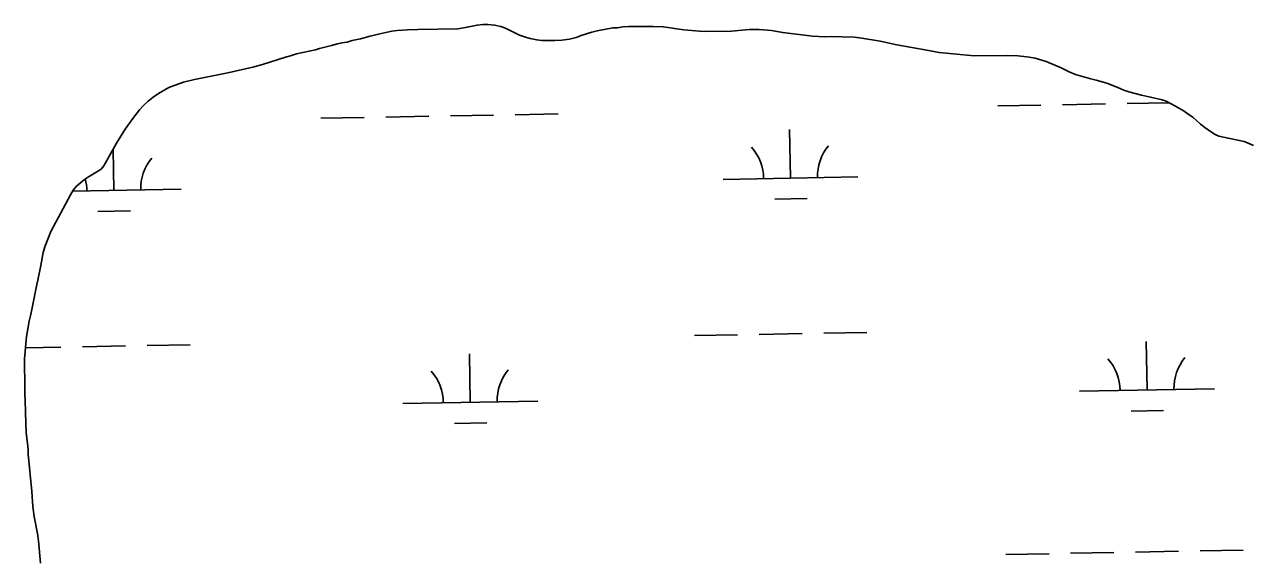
# Model space of a CAD drawing. Extents: x 3957609 to 3995875, y 234277 to 260273.
# Drawn here: x 3971057 to 3971968, y 240446 to 240842 of the extents above; entities that cross this region are included whole.
import ezdxf

# ---------------------------------------------------------------- set-up
doc = ezdxf.new("R2010")
doc.units = 0
doc.layers.add('V-TOPO-SHOR', color=7, linetype='Continuous')
doc.layers.add('V-WETL-SWMP', color=7, linetype='Continuous')

msp = doc.modelspace()

# ---------------------------------------------------------------- linework, layer by layer
at = {"layer": 'V-TOPO-SHOR'}
for points in [[(3971058.929, 240610.964), (3971059.597, 240614.97), (3971060.938, 240622.29), (3971061.915, 240626.22), (3971063.335, 240633.31), (3971066.392, 240649.333), (3971067.22, 240652.647), (3971069.386, 240663.436), (3971071.099, 240673.066), (3971072.381, 240677.383), (3971076.851, 240688.798), (3971082.41, 240698.836), (3971091.386, 240715.975), (3971093.442, 240719.451), (3971095.888, 240722.312), (3971101.784, 240727.272), (3971104.774, 240729.291), (3971111.061, 240732.869), (3971114.127, 240734.889), (3971116.267, 240737.365), (3971125.555, 240754.351), (3971132.033, 240764.626), (3971137.681, 240772.433), (3971142.719, 240779.005), (3971145.779, 240782.408), (3971149.07, 240785.351), (3971152.744, 240788.298), (3971156.654, 240791.094), (3971164.475, 240795.45), (3971171.692, 240798.34), (3971175.149, 240799.362), (3971183.526, 240801.414), (3971208.044, 240806.487), (3971226.642, 240810.677), (3971233.788, 240812.567), (3971250.993, 240818.058), (3971254.679, 240819.004), (3971259.058, 240820.415), (3971273.121, 240823.502), (3971276.195, 240824.444), (3971284.955, 240826.574), (3971289.487, 240827.911), (3971292.792, 240828.622), (3971296.714, 240829.031), (3971300.323, 240830.36), (3971306.471, 240831.628), (3971313.77, 240833.674), (3971320.918, 240835.411), (3971329.757, 240837.311), (3971333.677, 240837.872), (3971341.447, 240838.382), (3971348.988, 240838.581), (3971378.614, 240838.915), (3971385.686, 240840.189), (3971392.909, 240841.772), (3971397.216, 240842.181), (3971400.911, 240842.204), (3971405.992, 240841.774), (3971410.694, 240840.723), (3971414.472, 240839.208), (3971421.343, 240835.71), (3971424.506, 240834.419), (3971428.903, 240832.83), (3971432.292, 240831.927), (3971437.148, 240830.803), (3971440.998, 240830.44), (3971450.695, 240830.268), (3971455.926, 240830.686), (3971461.615, 240831.489), (3971466.381, 240832.672), (3971470.065, 240834.002), (3971478.13, 240836.512), (3971481.897, 240837.459), (3971493.503, 240839.761), (3971497.119, 240839.861), (3971501.117, 240840.5), (3971505.502, 240840.68), (3971523.432, 240840.711), (3971530.977, 240840.449), (3971546.226, 240838.311), (3971557.853, 240837.225), (3971562.395, 240837.022), (3971581.632, 240837.215), (3971594.631, 240838.526), (3971602.172, 240838.571), (3971611.181, 240837.778), (3971619.578, 240836.289), (3971641.68, 240833.576), (3971650.84, 240833.168), (3971655.534, 240833.275), (3971663.46, 240833.168), (3971672.774, 240832.84), (3971678.32, 240832.103), (3971691.8, 240829.877), (3971704.207, 240827.258), (3971726.393, 240823.235), (3971735.564, 240821.368), (3971761.512, 240818.986), (3971786.213, 240819.211), (3971793.909, 240819.027), (3971798.298, 240818.59)], [(3971798.298, 240818.59), (3971802.458, 240818.001), (3971806.695, 240817.179), (3971815.022, 240814.689), (3971825.977, 240809.985), (3971832.076, 240807.097), (3971836.78, 240805.278), (3971847.188, 240802.188), (3971852.044, 240800.986), (3971859.982, 240798.725), (3971868.16, 240795.618), (3971872.635, 240793.646), (3971876.337, 240792.36), (3971885.586, 240789.798), (3971892.367, 240788.454), (3971900.922, 240786.427), (3971903.93, 240785.292), (3971910.955, 240781.716), (3971917.287, 240777.907), (3971920.224, 240775.847), (3971923.626, 240773.405), (3971926.487, 240771.038), (3971929.505, 240768.208), (3971932.52, 240765.918), (3971936.848, 240762.864), (3971940.247, 240760.73), (3971943.102, 240759.518), (3971946.34, 240758.691), (3971961.671, 240755.551), (3971964.833, 240754.339), (3971968.694, 240752.514)], [(3971059.994, 240523.703), (3971059.976, 240526.781), (3971059.64, 240531.397), (3971058.667, 240539.548), (3971058.116, 240554.245), (3971057.981, 240563.938), (3971057.651, 240567.708), (3971057.547, 240572.171), (3971057.414, 240594.41), (3971058.929, 240610.964)], [(3971069.178, 240442.879), (3971067.693, 240459.414), (3971066.968, 240464.874), (3971064.506, 240477.248), (3971063.462, 240484.785), (3971062.702, 240495.938), (3971059.994, 240523.703)]]:
    msp.add_lwpolyline(points, dxfattribs=at)
at = {"layer": 'V-WETL-SWMP'}
for p, q in [((3971306.472, 240831.629), (3971313.771, 240833.674)), ((3971313.771, 240833.674), (3971320.917, 240835.41)), ((3971320.917, 240835.41), (3971329.756, 240837.311)), ((3971329.756, 240837.311), (3971333.677, 240837.873)), ((3971333.677, 240837.873), (3971341.446, 240838.382)), ((3971341.446, 240838.382), (3971348.987, 240838.581)), ((3971348.987, 240838.581), (3971378.613, 240838.914)), ((3971378.613, 240838.914), (3971385.685, 240840.188)), ((3971385.685, 240840.188), (3971392.909, 240841.771)), ((3971392.909, 240841.771), (3971397.216, 240842.181)), ((3971397.216, 240842.181), (3971400.91, 240842.204)), ((3971400.91, 240842.204), (3971405.992, 240841.773)), ((3971405.992, 240841.773), (3971410.693, 240840.724)), ((3971410.693, 240840.724), (3971414.473, 240839.207)), ((3971414.473, 240839.207), (3971421.343, 240835.709)), ((3971421.343, 240835.709), (3971424.506, 240834.42)), ((3971424.506, 240834.42), (3971428.902, 240832.83)), ((3971466.38, 240832.672), (3971470.066, 240834.002)), ((3971470.066, 240834.002), (3971478.131, 240836.513)), ((3971478.131, 240836.513), (3971481.896, 240837.459)), ((3971481.896, 240837.459), (3971493.503, 240839.761)), ((3971493.503, 240839.761), (3971497.119, 240839.86)), ((3971497.119, 240839.86), (3971501.117, 240840.5)), ((3971501.117, 240840.5), (3971505.502, 240840.68)), ((3971505.502, 240840.68), (3971523.433, 240840.711)), ((3971523.433, 240840.711), (3971530.976, 240840.449)), ((3971530.976, 240840.449), (3971546.226, 240838.31)), ((3971546.226, 240838.31), (3971557.853, 240837.225)), ((3971557.853, 240837.225), (3971562.395, 240837.022)), ((3971562.395, 240837.022), (3971581.633, 240837.215)), ((3971581.633, 240837.215), (3971594.63, 240838.525)), ((3971594.63, 240838.525), (3971602.172, 240838.57)), ((3971602.172, 240838.57), (3971611.18, 240837.778)), ((3971611.18, 240837.778), (3971619.578, 240836.29)), ((3971619.578, 240836.29), (3971641.68, 240833.576)), ((3971641.68, 240833.576), (3971650.84, 240833.169)), ((3971273.122, 240823.502), (3971276.195, 240824.444)), ((3971276.195, 240824.444), (3971284.955, 240826.574)), ((3971284.955, 240826.574), (3971289.487, 240827.91)), ((3971289.487, 240827.91), (3971292.792, 240828.622)), ((3971292.792, 240828.622), (3971296.715, 240829.031)), ((3971296.715, 240829.031), (3971300.323, 240830.361)), ((3971300.323, 240830.361), (3971306.472, 240831.629)), ((3971428.902, 240832.83), (3971432.293, 240831.927)), ((3971432.293, 240831.927), (3971437.148, 240830.802)), ((3971437.148, 240830.802), (3971440.998, 240830.441)), ((3971440.998, 240830.441), (3971450.696, 240830.268)), ((3971450.696, 240830.268), (3971455.926, 240830.685)), ((3971455.926, 240830.685), (3971461.616, 240831.488)), ((3971461.616, 240831.488), (3971466.38, 240832.672)), ((3971650.84, 240833.169), (3971655.534, 240833.275)), ((3971655.534, 240833.275), (3971663.461, 240833.169)), ((3971663.461, 240833.169), (3971672.775, 240832.84)), ((3971672.775, 240832.84), (3971678.32, 240832.104)), ((3971678.32, 240832.104), (3971691.801, 240829.877)), ((3971691.801, 240829.877), (3971704.207, 240827.258)), ((3971704.207, 240827.258), (3971726.394, 240823.236)), ((3971233.787, 240812.567), (3971250.992, 240818.058)), ((3971250.992, 240818.058), (3971254.68, 240819.004)), ((3971254.68, 240819.004), (3971259.058, 240820.415)), ((3971259.058, 240820.415), (3971273.122, 240823.502)), ((3971726.394, 240823.236), (3971735.563, 240821.368)), ((3971735.563, 240821.368), (3971761.512, 240818.985)), ((3971761.512, 240818.985), (3971786.213, 240819.211)), ((3971786.213, 240819.211), (3971793.91, 240819.026)), ((3971793.91, 240819.026), (3971798.299, 240818.591)), ((3971798.299, 240818.591), (3971802.458, 240818.001)), ((3971802.458, 240818.001), (3971806.696, 240817.18)), ((3971806.696, 240817.18), (3971815.022, 240814.69)), ((3971183.525, 240801.413), (3971208.044, 240806.486)), ((3971208.044, 240806.486), (3971226.642, 240810.677)), ((3971226.642, 240810.677), (3971233.787, 240812.567)), ((3971815.022, 240814.69), (3971825.978, 240809.985)), ((3971825.978, 240809.985), (3971832.075, 240807.098)), ((3971832.075, 240807.098), (3971836.78, 240805.279)), ((3971164.476, 240795.45), (3971171.693, 240798.34)), ((3971171.693, 240798.34), (3971175.149, 240799.362)), ((3971175.149, 240799.362), (3971183.525, 240801.413)), ((3971836.78, 240805.279), (3971847.188, 240802.187)), ((3971847.188, 240802.187), (3971852.043, 240800.985)), ((3971852.043, 240800.985), (3971859.983, 240798.724)), ((3971859.983, 240798.724), (3971868.16, 240795.618)), ((3971149.069, 240785.352), (3971152.745, 240788.299)), ((3971152.745, 240788.299), (3971156.653, 240791.093)), ((3971156.653, 240791.093), (3971164.476, 240795.45)), ((3971868.16, 240795.618), (3971872.635, 240793.645)), ((3971872.635, 240793.645), (3971876.337, 240792.359)), ((3971876.337, 240792.359), (3971885.587, 240789.798)), ((3971885.587, 240789.798), (3971892.367, 240788.454)), ((3971892.367, 240788.454), (3971900.921, 240786.427)), ((3971137.681, 240772.432), (3971142.72, 240779.004)), ((3971142.72, 240779.004), (3971145.778, 240782.408)), ((3971145.778, 240782.408), (3971149.069, 240785.352)), ((3971779.044, 240781.847), (3971811.039, 240782.429)), ((3971827.036, 240782.719), (3971859.031, 240783.301)), ((3971875.028, 240783.592), (3971906.156, 240784.158)), ((3971900.921, 240786.427), (3971903.929, 240785.291)), ((3971903.929, 240785.291), (3971910.954, 240781.717)), ((3971910.954, 240781.717), (3971917.287, 240777.907)), ((3971132.033, 240764.625), (3971137.681, 240772.432)), ((3971277.219, 240772.722), (3971309.214, 240773.304)), ((3971325.211, 240773.595), (3971357.206, 240774.176)), ((3971373.203, 240774.467), (3971405.198, 240775.049)), ((3971421.195, 240775.34), (3971453.19, 240775.922)), ((3971917.287, 240777.907), (3971920.224, 240775.847)), ((3971920.224, 240775.847), (3971923.625, 240773.405)), ((3971923.625, 240773.405), (3971926.487, 240771.037)), ((3971926.487, 240771.037), (3971929.505, 240768.208)), ((3971125.554, 240754.351), (3971132.033, 240764.625)), ((3971625.4, 240728.303), (3971624.745, 240764.297)), ((3971929.505, 240768.208), (3971932.52, 240765.917)), ((3971932.52, 240765.917), (3971936.848, 240762.865)), ((3971936.848, 240762.865), (3971940.247, 240760.731)), ((3971940.247, 240760.731), (3971943.102, 240759.517)), ((3971116.268, 240737.365), (3971125.554, 240754.351)), ((3971943.102, 240759.517), (3971946.339, 240758.69)), ((3971946.339, 240758.69), (3971961.672, 240755.55)), ((3971961.672, 240755.55), (3971964.834, 240754.338)), ((3971964.834, 240754.338), (3971968.693, 240752.514)), ((3971123.575, 240719.178), (3971123.02, 240749.715)), ((3971111.062, 240732.87), (3971114.128, 240734.889)), ((3971114.128, 240734.889), (3971116.268, 240737.365)), ((3971095.888, 240722.312), (3971101.784, 240727.273)), ((3971101.784, 240727.273), (3971104.773, 240729.292)), ((3971104.773, 240729.292), (3971111.062, 240732.87)), ((3971575.408, 240727.394), (3971675.392, 240729.212)), ((3971082.409, 240698.836), (3971091.386, 240715.975)), ((3971091.386, 240715.975), (3971093.443, 240719.45)), ((3971092.952, 240718.621), (3971173.567, 240720.087)), ((3971093.443, 240719.45), (3971095.888, 240722.312)), ((3971613.682, 240712.656), (3971637.678, 240713.092)), ((3971076.852, 240688.798), (3971082.409, 240698.836)), ((3971111.857, 240703.531), (3971135.853, 240703.968)), ((3971072.38, 240677.382), (3971076.852, 240688.798)), ((3971069.386, 240663.435), (3971071.098, 240673.065)), ((3971071.098, 240673.065), (3971072.38, 240677.382)), ((3971067.219, 240652.648), (3971069.386, 240663.435)), ((3971066.393, 240649.334), (3971067.219, 240652.648)), ((3971063.334, 240633.309), (3971066.393, 240649.334)), ((3971061.915, 240626.22), (3971063.334, 240633.309)), ((3971060.938, 240622.29), (3971061.915, 240626.22)), ((3971058.929, 240610.965), (3971059.597, 240614.971)), ((3971059.597, 240614.971), (3971060.938, 240622.29)), ((3971057.413, 240594.41), (3971058.929, 240610.965)), ((3971554.103, 240611.555), (3971586.097, 240612.137)), ((3971602.095, 240612.428), (3971634.089, 240613.01)), ((3971650.087, 240613.3), (3971682.081, 240613.882)), ((3971889.735, 240571.22), (3971889.081, 240607.214)), ((3971058.157, 240602.537), (3971084.272, 240603.012)), ((3971100.27, 240603.303), (3971132.264, 240603.885)), ((3971148.262, 240604.176), (3971180.256, 240604.757)), ((3971387.91, 240562.096), (3971387.256, 240598.09)), ((3971057.547, 240572.171), (3971057.413, 240594.41)), ((3971057.651, 240567.708), (3971057.547, 240572.171)), ((3971839.744, 240570.311), (3971939.727, 240572.129)), ((3971057.982, 240563.939), (3971057.651, 240567.708)), ((3971058.117, 240554.244), (3971057.982, 240563.939)), ((3971337.919, 240561.187), (3971437.902, 240563.005)), ((3971058.667, 240539.548), (3971058.117, 240554.244)), ((3971878.018, 240555.574), (3971902.014, 240556.01)), ((3971376.193, 240546.449), (3971400.189, 240546.885)), ((3971059.64, 240531.397), (3971058.667, 240539.548)), ((3971059.976, 240526.781), (3971059.64, 240531.397)), ((3971059.994, 240523.703), (3971059.976, 240526.781)), ((3971062.702, 240495.939), (3971059.994, 240523.703)), ((3971063.461, 240484.785), (3971062.702, 240495.939)), ((3971064.507, 240477.249), (3971063.461, 240484.785)), ((3971066.968, 240464.874), (3971064.507, 240477.249)), ((3971067.693, 240459.415), (3971066.968, 240464.874)), ((3971069.178, 240442.878), (3971067.693, 240459.415)), ((3971881.076, 240450.972), (3971913.071, 240451.554)), ((3971929.068, 240451.845), (3971961.063, 240452.426)), ((3971785.092, 240449.227), (3971817.087, 240449.808)), ((3971833.084, 240450.099), (3971865.079, 240450.681))]:
    msp.add_line(p, q, dxfattribs=at)
for centre, start, end in [((3971680.625, 240729.782), 140.269876, 181.813534), ((3971178.8, 240720.657), 140.269876, 181.813534), ((3971570.157, 240727.773), 0.269879, 41.813537), ((3971068.332, 240718.648), 0.269879, 14.862192), ((3971834.493, 240570.691), 0.269879, 41.813537), ((3971944.961, 240572.699), 140.269876, 181.813534), ((3971332.668, 240561.566), 0.269879, 41.813537), ((3971443.136, 240563.575), 140.269876, 181.813534)]:
    msp.add_arc(centre, 35.246, start, end, dxfattribs=at)

doc.saveas('drawing.dxf')
